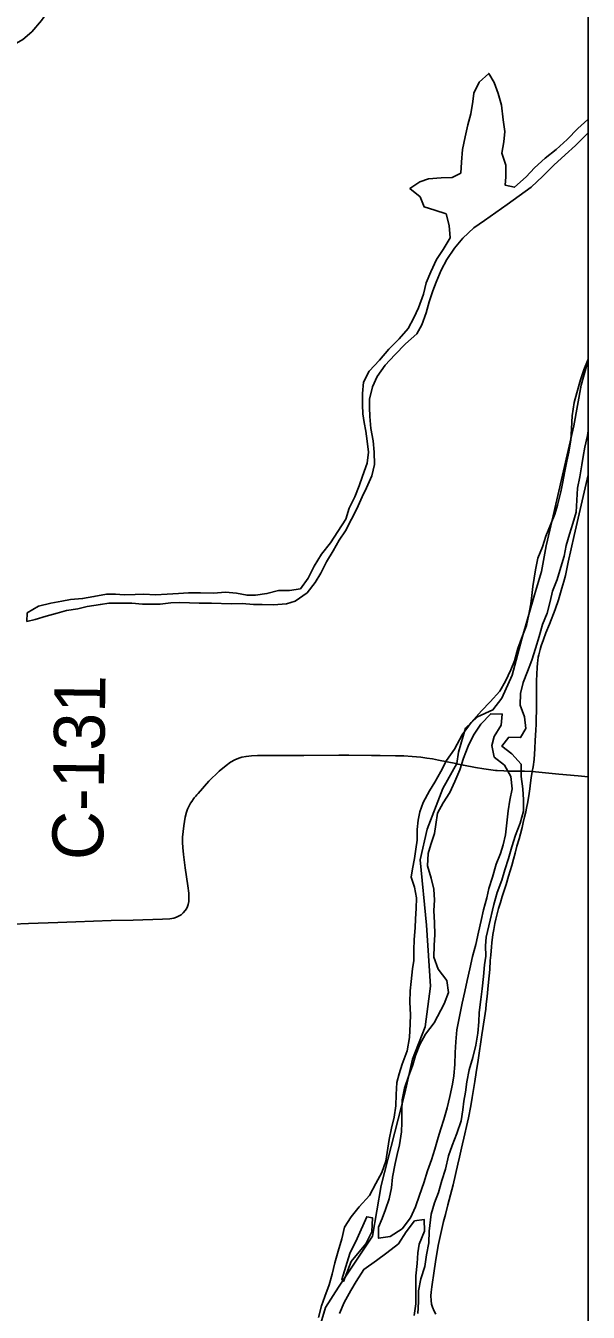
# Model space of a CAD drawing. Extents: x -87 to 2145, y -2128 to 440.
# Drawn here: x 265.22 to 281.8, y 214.23 to 252.18 of the extents above; entities that cross this region are included whole.
import ezdxf

# ---------------------------------------------------------------- set-up
doc = ezdxf.new("R2010")
doc.units = 0
for name, color, linetype in [('GM_X_County_Road', 7, 'Continuous'), ('GM_X_County_Road_Text', 7, 'Continuous'), ('GM_X_Major_River', 7, 'Continuous'), ('GM_X_Minor_Lake', 7, 'Continuous'), ('GM_X_Minor_River', 7, 'Continuous'), ('GM_X_Township', 7, 'Continuous'), ('GM_X_Township_Road', 7, 'Continuous'), ('GM_X_Township_Text', 7, 'Continuous'), ('SH_Text', 7, 'Continuous')]:
    doc.layers.add(name, color=color, linetype=linetype)

msp = doc.modelspace()

# ---------------------------------------------------------------- linework, layer by layer
at = {"layer": 'GM_X_County_Road'}
for points in [[(264.837, 225.681), (265.301, 225.694), (266.169, 225.729), (266.693, 225.749), (267.742, 225.781), (268.382, 225.799), (269.25, 225.826), (269.465, 225.839), (269.581, 225.858), (269.662, 225.882), (269.725, 225.911), (269.797, 225.957), (269.861, 226.012), (269.918, 226.076), (269.957, 226.133), (269.987, 226.195), (270.008, 226.26), (270.023, 226.344), (270.029, 226.461), (270.024, 226.594), (270.001, 226.806), (269.922, 227.341), (269.867, 227.729), (269.846, 227.939), (269.84, 228.085), (269.845, 228.247), (269.863, 228.408), (269.88, 228.581), (269.923, 228.833), (269.962, 228.98), (269.992, 229.074), (270.025, 229.147), (270.079, 229.246), (270.112, 229.3), (270.165, 229.378), (270.182, 229.4), (270.2, 229.422), (270.229, 229.458), (270.261, 229.492), (270.307, 229.535), (270.616, 229.892), (270.925, 230.192), (271.125, 230.357), (271.253, 230.453), (271.379, 230.524), (271.497, 230.571), (271.589, 230.599), (271.715, 230.625), (271.876, 230.645), (272.054, 230.651), (272.349, 230.654), (272.792, 230.651), (273.415, 230.654), (274.448, 230.659), (274.743, 230.658), (275.415, 230.653), (275.48, 230.652), (275.667, 230.651)], [(275.667, 230.651), (276.119, 230.647), (276.365, 230.64), (276.609, 230.625), (276.869, 230.601), (277.047, 230.577), (277.209, 230.552), (277.385, 230.52), (277.899, 230.413), (277.93, 230.406), (277.954, 230.401)], [(277.954, 230.401), (278.123, 230.366), (278.478, 230.296), (278.721, 230.257), (279.064, 230.213), (279.113, 230.208), (279.31, 230.196), (279.475, 230.19), (279.573, 230.188), (279.721, 230.188), (279.922, 230.186), (280.148, 230.184)], [(280.148, 230.184), (280.932, 230.106), (281.504, 230.053), (281.801, 230.026)]]:
    msp.add_lwpolyline(points, dxfattribs=at)
at = {"layer": 'GM_X_Major_River'}
msp.add_line((274.987, 216.401), (274.776, 215.961), dxfattribs=at)
for points in [[(281.801, 242.343), (281.672, 242.03), (281.571, 241.732), (281.467, 241.353), (281.387, 241.064), (281.323, 240.674), (281.31, 240.292), (281.287, 239.951), (281.225, 239.601), (281.165, 239.332), (281.103, 238.992), (281.053, 238.722), (280.993, 238.432), (280.899, 238.033), (280.819, 237.774), (280.688, 237.457), (280.555, 237.12), (280.454, 236.812), (280.312, 236.475), (280.25, 236.135), (280.172, 235.634), (280.133, 235.374), (280.104, 235.124), (280.041, 234.764), (279.981, 234.484), (279.86, 234.187), (279.726, 233.809), (279.623, 233.441), (279.523, 233.183), (279.361, 232.847), (279.19, 232.551), (278.908, 232.239), (278.658, 231.966), (278.345, 231.625), (278.081, 231.262), (277.855, 230.838), (277.623, 230.504), (277.451, 230.178), (277.279, 229.863), (277.119, 229.607), (276.937, 229.271), (276.837, 228.993), (276.788, 228.744), (276.758, 228.473), (276.757, 228.151), (276.718, 227.891), (276.678, 227.611), (276.617, 227.312), (276.578, 227.062), (276.678, 226.766), (276.737, 226.453), (276.726, 226.141), (276.705, 225.83), (276.696, 225.569), (276.674, 225.228), (276.662, 224.907), (276.662, 224.605), (276.623, 224.355), (276.579, 223.985), (276.55, 223.714), (276.538, 223.373), (276.565, 223), (276.555, 222.739), (276.531, 222.337), (276.467, 221.938), (276.313, 221.551), (276.232, 221.262), (276.163, 221.003), (276.14, 220.652), (276.129, 220.321), (276.077, 219.981), (276.005, 219.662), (275.933, 219.323), (275.83, 218.683), (275.718, 218.355), (275.536, 218.03), (275.353, 217.675), (275.05, 217.343), (274.809, 217.04), (274.617, 216.735), (274.535, 216.397), (274.432, 216.028), (274.329, 215.69), (274.257, 215.351), (274.165, 215.033), (274.033, 214.696), (273.933, 214.418), (273.85, 214.069)], [(277.588, 218.451), (277.682, 218.839), (277.793, 219.147), (277.926, 219.504), (278.059, 219.871), (278.101, 220.202), (278.13, 220.452), (278.18, 220.721), (278.22, 221.022), (278.293, 221.381), (278.396, 221.739), (278.49, 222.108), (278.542, 222.458), (278.574, 222.799), (278.584, 223.07), (278.637, 223.45), (278.669, 223.77), (278.712, 224.131), (278.744, 224.482), (278.783, 224.732), (278.774, 225.033), (278.793, 225.294), (278.875, 225.623), (279.018, 226.262), (279.12, 226.61), (279.254, 226.977), (279.345, 227.276), (279.447, 227.614), (279.55, 227.962), (279.652, 228.301), (279.795, 228.658), (279.897, 229.006), (279.89, 229.348), (279.871, 229.671), (279.823, 230.034), (279.826, 230.396), (279.546, 230.698), (279.253, 230.929), (279.463, 231.194), (279.804, 231.182), (279.964, 231.447), (279.926, 231.791), (279.797, 232.137), (279.799, 232.479), (279.881, 232.808), (280.013, 233.135), (280.135, 233.463), (280.248, 233.811), (280.351, 234.16), (280.453, 234.518), (280.586, 234.855), (280.678, 235.194), (280.749, 235.503), (280.881, 235.841), (280.995, 236.209), (281.087, 236.538), (281.148, 236.847), (281.25, 237.186), (281.351, 237.494), (281.443, 237.833), (281.488, 238.535), (281.55, 238.875), (281.613, 239.225), (281.652, 239.475), (281.702, 239.745), (281.774, 240.095), (281.801, 240.226)], [(278.082, 223.349), (278.164, 223.688), (278.236, 224.017), (278.308, 224.356), (278.392, 224.725), (278.484, 225.074), (278.567, 225.443), (278.64, 225.782), (278.711, 226.101), (278.814, 226.45), (278.874, 226.729), (278.976, 227.067), (279.09, 227.446), (279.211, 227.763), (279.291, 228.022), (279.361, 228.311), (279.404, 228.671), (279.437, 229.022), (279.488, 229.332), (279.56, 229.672), (279.522, 230.035), (279.333, 230.363), (279.031, 230.605), (278.963, 230.95), (279.032, 231.209), (279.235, 231.544), (279.266, 231.874), (278.926, 231.886), (278.634, 231.575), (278.422, 231.25), (278.26, 230.924), (278.127, 230.577), (278.014, 230.229), (277.872, 229.882), (277.72, 229.565), (277.528, 229.26), (277.357, 228.955), (277.305, 228.615), (277.266, 228.355), (277.164, 228.026), (277.084, 227.758), (277.061, 227.396), (277.169, 227.031), (277.248, 226.706), (277.266, 226.384), (277.246, 226.083), (277.273, 225.72), (277.28, 225.368), (277.259, 225.047), (277.247, 224.705), (277.375, 224.349), (277.634, 224.018), (277.682, 223.664), (277.549, 223.327), (277.259, 222.764)], [(277.259, 222.764), (277.006, 222.431), (276.835, 222.126), (276.713, 221.798), (276.633, 221.53), (276.5, 221.182), (276.388, 220.835), (276.315, 220.495), (276.304, 220.164), (276.302, 219.822), (276.292, 219.551), (276.238, 219.171), (276.168, 218.882), (276.108, 218.613), (276.034, 218.213), (276.003, 217.903), (275.931, 217.574), (275.82, 217.256), (275.73, 216.998), (275.621, 216.741), (275.619, 216.409), (275.962, 216.467), (276.311, 216.686), (276.563, 217.009), (276.705, 217.336), (276.828, 217.683), (276.951, 218.051), (277.064, 218.399), (277.176, 218.726), (277.277, 219.044), (277.38, 219.382), (277.459, 219.641), (277.539, 219.91), (277.642, 220.258), (277.724, 220.597), (277.797, 220.956), (277.836, 221.206), (277.867, 221.537), (277.88, 221.888), (277.901, 222.209), (277.924, 222.56), (278.082, 223.349)], [(276.774, 214.188), (276.797, 214.539), (276.798, 214.861), (276.861, 215.21), (276.984, 215.577), (277.037, 215.927), (277.099, 216.277), (277.111, 216.618), (277.169, 217.119), (277.271, 217.457), (277.383, 217.764), (277.485, 218.112), (277.588, 218.451)], [(276.672, 214.131), (276.714, 214.472), (276.716, 214.803), (276.714, 215.306), (276.756, 215.666), (276.777, 215.977), (276.817, 216.236), (276.971, 216.623), (276.963, 216.965), (276.681, 216.925), (276.438, 216.601), (276.205, 216.248), (275.865, 215.978), (275.556, 215.758), (275.185, 215.49), (274.962, 215.136), (274.802, 214.87), (274.609, 214.515), (274.467, 214.188)], [(275.242, 216.251), (275.425, 216.597), (275.44, 217.018), (275.27, 217.044), (274.987, 216.401)], [(274.776, 215.961), (274.542, 215.191), (274.591, 215.139), (274.812, 215.724), (275.242, 216.251)]]:
    msp.add_lwpolyline(points, dxfattribs=at)
at = {"layer": 'GM_X_Minor_Lake'}
msp.add_line((265.257, 234.859), (265.249, 234.607), dxfattribs=at)
for points in [[(281.801, 249.418), (281.792, 249.411), (281.492, 249.15), (281.179, 248.829), (280.858, 248.529), (280.528, 248.279), (280.216, 247.988), (279.966, 247.725), (279.624, 247.416), (279.356, 247.475), (279.374, 247.726), (279.376, 248.068), (279.249, 248.425), (279.31, 248.755), (279.341, 249.066), (279.293, 249.41), (279.248, 249.834), (279.15, 250.18), (279.031, 250.506), (278.87, 250.773), (278.59, 250.512), (278.428, 250.195), (278.399, 249.945), (278.336, 249.585), (278.254, 249.256), (278.172, 248.906), (278.098, 248.526), (278.065, 248.155), (278.044, 247.834), (277.788, 247.702), (277.467, 247.694), (277.095, 247.667), (276.84, 247.575), (276.543, 247.384), (276.845, 247.132), (276.965, 246.836), (277.283, 246.744), (277.61, 246.632), (277.698, 246.287), (277.735, 245.923), (277.523, 245.578), (277.332, 245.283), (277.158, 244.917), (277.027, 244.6), (276.944, 244.261), (276.8, 243.863), (276.659, 243.566), (276.497, 243.25), (276.226, 242.948), (275.924, 242.637), (275.651, 242.314), (275.339, 241.993), (275.177, 241.667), (275.145, 241.336), (275.143, 240.994), (275.154, 240.732), (275.195, 240.479), (275.246, 240.216), (275.286, 239.923), (275.325, 239.599), (275.283, 239.279), (275.149, 238.891), (275.049, 238.613), (274.917, 238.286), (274.755, 237.949), (274.653, 237.621), (274.419, 237.257), (274.207, 236.922), (273.934, 236.59), (273.721, 236.235), (273.548, 235.889), (273.316, 235.566), (272.993, 235.517), (272.672, 235.518), (272.328, 235.43), (271.995, 235.381)], [(265.249, 234.607), (265.498, 234.667), (265.823, 234.766), (266.147, 234.855), (266.42, 234.926), (266.753, 234.984), (267.027, 235.045), (267.42, 235.112), (267.672, 235.143), (268.004, 235.151), (268.345, 235.149), (268.665, 235.118), (268.936, 235.118), (269.186, 235.119), (269.499, 235.158), (269.76, 235.169), (270.331, 235.149), (270.693, 235.146), (271.274, 235.125), (271.595, 235.134), (271.936, 235.112), (272.186, 235.103), (272.527, 235.101), (272.909, 235.127), (273.163, 235.209), (273.513, 235.448), (273.755, 235.761), (273.914, 236.027), (274.087, 236.363), (274.279, 236.688), (274.461, 237.004), (274.641, 237.279), (274.824, 237.625), (274.975, 237.931), (275.138, 238.288), (275.268, 238.545), (275.421, 238.902), (275.503, 239.241), (275.486, 239.604), (275.457, 239.937), (275.39, 240.301), (275.362, 240.654), (275.351, 240.916), (275.35, 241.168), (275.443, 241.527), (275.574, 241.834), (275.817, 242.168), (276.098, 242.469), (276.411, 242.8), (276.752, 243.09), (276.892, 243.357), (277.025, 243.714), (277.107, 244.033), (277.219, 244.362), (277.318, 244.62), (277.461, 244.967), (277.633, 245.283), (277.855, 245.617), (278.106, 245.91), (278.428, 246.22), (278.747, 246.44), (279.076, 246.67), (279.406, 246.91), (279.766, 247.159), (280.116, 247.418), (280.459, 247.748), (280.791, 248.068), (281.123, 248.369), (281.424, 248.65), (281.694, 248.912), (281.801, 249.021)], [(271.995, 235.381), (271.744, 235.38), (271.435, 235.441), (271.105, 235.473), (270.753, 235.446), (270.372, 235.449), (270.021, 235.452), (269.719, 235.432), (269.388, 235.414), (269.046, 235.396), (268.705, 235.408), (268.444, 235.407), (268.122, 235.388), (267.862, 235.408), (267.602, 235.417), (267.228, 235.34), (266.894, 235.281), (266.542, 235.254), (266.28, 235.203), (265.956, 235.144), (265.592, 235.056), (265.257, 234.859)]]:
    msp.add_lwpolyline(points, dxfattribs=at)
at = {"layer": 'GM_X_Minor_River'}
msp.add_lwpolyline([(263.334, 250.132), (263.603, 250.363), (263.905, 250.685), (264.158, 251.008), (264.387, 251.261), (264.759, 251.56), (265.138, 251.778), (265.397, 252), (265.689, 252.332), (265.89, 252.627), (266.103, 252.971), (266.223, 253.249), (266.385, 253.565), (266.648, 253.898), (266.921, 254.24), (267.144, 254.585), (267.375, 254.898), (267.668, 255.24), (267.8, 255.568)], dxfattribs=at)
at = {"layer": 'GM_X_Township'}
msp.add_lwpolyline([(281.801, 242.319), (281.593, 241.579), (281.38, 240.376), (280.739, 237.6), (280.565, 236.841), (280.423, 236.081), (280.217, 235.393), (279.845, 234.096), (279.561, 233.02), (279.252, 232.34), (278.991, 232), (278.532, 231.794), (278.184, 231.462), (277.979, 230.75), (277.924, 230.421), (277.513, 229.682), (277.057, 228.482), (276.848, 227.576), (277.035, 225.643), (277.155, 223.851), (276.989, 222.645), (276.619, 221.693), (276.397, 220.688), (275.698, 217.965), (275.445, 216.471), (274.443, 214.973), (274.06, 214.372), (273.842, 213.644)], dxfattribs=at)
at = {"layer": 'GM_X_Township_Road'}
for points in [[(280.148, 230.184), (280.173, 230.317), (280.202, 230.537), (280.225, 230.863), (280.238, 231.091), (280.254, 231.397), (280.261, 231.578), (280.273, 232.141), (280.276, 232.327), (280.276, 232.549), (280.276, 232.731), (280.276, 232.857), (280.292, 233.25), (280.301, 233.38), (280.313, 233.46), (280.327, 233.55), (280.344, 233.622), (280.383, 233.778), (280.415, 233.889), (280.477, 234.072), (280.555, 234.267), (280.659, 234.528), (280.822, 234.962), (280.923, 235.249), (281.027, 235.592), (281.085, 235.79), (281.128, 235.96), (281.209, 236.361), (281.385, 237.147), (281.648, 238.289), (281.801, 238.931)], [(277.311, 214.171), (277.262, 214.256), (277.21, 214.383), (277.184, 214.468), (277.167, 214.572), (277.164, 214.709), (277.174, 214.82), (277.193, 214.983), (277.255, 215.45), (277.294, 215.714), (277.381, 216.196), (277.459, 216.552), (277.537, 216.907), (277.59, 217.116), (277.664, 217.393), (277.817, 217.987), (277.96, 218.598), (278.006, 218.799), (278.068, 219.073), (278.162, 219.49), (278.214, 219.712), (278.269, 219.968), (278.337, 220.313), (278.38, 220.568), (278.418, 220.803), (278.454, 221.038), (278.5, 221.305), (278.552, 221.667), (278.665, 222.408), (278.742, 222.91), (278.777, 223.17), (278.791, 223.317), (278.817, 223.545), (278.85, 223.871), (278.876, 224.152), (278.895, 224.344), (278.912, 224.602), (278.928, 224.765), (278.947, 225.006), (278.96, 225.127), (278.993, 225.368), (279.018, 225.515), (279.051, 225.697), (279.08, 225.828), (279.116, 225.984), (279.158, 226.144), (279.21, 226.314), (279.266, 226.496), (279.331, 226.698), (279.383, 226.852), (279.454, 227.09), (279.544, 227.406), (279.598, 227.595), (279.642, 227.77), (279.697, 227.976), (279.76, 228.199), (279.799, 228.345), (279.848, 228.528), (279.884, 228.672), (279.926, 228.848), (279.959, 228.991), (279.981, 229.099), (280.017, 229.288), (280.059, 229.532), (280.079, 229.666), (280.088, 229.761), (280.098, 229.846), (280.114, 229.996), (280.148, 230.184)]]:
    msp.add_lwpolyline(points, dxfattribs=at)
at = {"layer": 'GM_X_Township_Text'}
msp.add_lwpolyline([(281.801, 242.319), (281.593, 241.579), (281.38, 240.376), (280.739, 237.6), (280.565, 236.841), (280.423, 236.081), (280.217, 235.393), (279.845, 234.096), (279.561, 233.02), (279.252, 232.34), (278.991, 232), (278.532, 231.794), (278.184, 231.462), (277.979, 230.75), (277.924, 230.421), (277.513, 229.682), (277.057, 228.482), (276.848, 227.576), (277.035, 225.643), (277.155, 223.851), (276.989, 222.645), (276.619, 221.693), (276.397, 220.688), (275.698, 217.965), (275.445, 216.471), (274.443, 214.973), (274.06, 214.372), (273.842, 213.644)], dxfattribs=at)
at = {"layer": 'SH_Text'}
msp.add_lwpolyline([(30, 430), (281.801, 430), (281.801, 10), (30, 10)], close=True, dxfattribs=at)

# ---------------------------------------------------------------- texts
at = {"layer": 'GM_X_County_Road_Text'}
msp.add_text('C-131', height=1.5, rotation=89.1841, dxfattribs=at).set_placement((267.495, 227.558))

doc.saveas('drawing.dxf')
